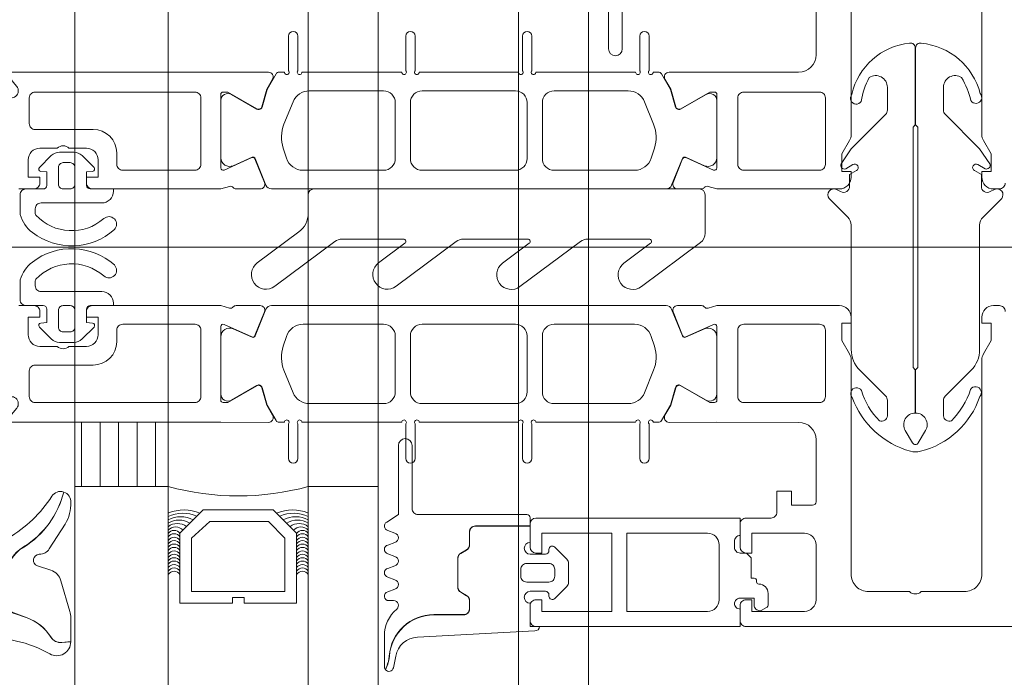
# Model space of a CAD drawing. Header units: millimetres. Extents: x 144573 to 336993, y 74252 to 247042.
# Tile 929 of 1056: x 198244 to 198328, y 231210 to 231267. Entities that reach past the tile are written whole.
import ezdxf

# ---------------------------------------------------------------- set-up
doc = ezdxf.new("R2010")
doc.units = ezdxf.units.MM
doc.layers.add('FASÁDA DETAILNÍ', color=255, linetype='Continuous', lineweight=0)
pattern_1 = [(270, (265636.7262, 220912.2566), (1.5875, -8e-16), [])]

# ---------------------------------------------------------------- blocks, each defined once
blk = doc.blocks.new('244748_a')
blk.add_lwpolyline([(8.317, -1.695, 0.082248), (6.343, -0.896, -1.09695), (6.943, -0.101, -0.315353), (11.26, -5.152, -0.480529), (10.87, -5.64), (4.269, -5.64), (4.079, -5.45), (-16.527, -5.45), (-16.717, -5.64), (-20.426, -5.64, 0.574019), (-21.926, -4.784), (-22.99, -5.403, 0.524827), (-22.99, -5.897), (-21.926, -6.516, 0.574021), (-20.426, -5.66), (-16.717, -5.66), (-16.527, -5.85), (4.079, -5.85), (4.269, -5.66), (10.87, -5.66, -0.480529), (11.26, -6.148, -0.326229), (6.881, -11.091, -1.09695), (6.281, -10.297, 0.081457), (8.317, -9.605, 0.599203), (7.485, -8.05), (5.524, -8.05, 0.198965), (5.171, -8.197), (2.217, -11.15), (0.929, -12.01, -0.738038), (0.509, -11.62), (0.866, -11, 1), (0.346, -10.7), (0, -11.3), (-0.979, -11.3, 0.619205), (-1.45, -12.061), (-1.275, -12.426, -0.808139), (-2.038, -13.038), (-3.632, -11.444, 0.198906), (-4.339, -11.151), (-14.987, -11.15, -0.198936), (-16.755, -10.418), (-18.976, -8.197, 0.198942), (-19.33, -8.05), (-20.666, -8.05, 0.500217), (-21.094, -8.731, 0.122037), (-18.497, -10.274, -1.093735), (-19.1, -11.066, -0.240768), (-23.705, -6.07, -0.106226), (-23.705, -5.23, -0.256232), (-19.005, -0.132, -1.093735), (-18.402, -0.924, 0.116856), (-21.094, -2.569, 0.500217), (-20.666, -3.25), (-19.33, -3.25, 0.198942), (-18.976, -3.104), (-16.755, -0.882, -0.198936), (-14.987, -0.149), (-4.339, -0.149, 0.198907), (-3.632, 0.144), (-2.038, 1.738, -0.808139), (-1.275, 1.126), (-1.45, 0.761, 0.619205), (-0.979, 0), (0, 0), (0.346, -0.6, 1), (0.866, -0.3), (0.509, 0.32, -0.738038), (0.929, 0.71), (2.217, -0.15), (5.171, -3.104, 0.198965), (5.524, -3.25), (7.485, -3.25, 0.599203)], format="xyb", close=True)
blk = doc.blocks.new('284336')
for points in [[(-0.7, -9.6), (-10, -9.6, 0.414511), (-10.51, -10.11), (-10.51, -15.51, -1), (-11.69, -15.51), (-11.69, -9.605), (-12.695, -8.948, -0.668884), (-12.6, -8.233), (-11.993, -8.006, 0.766384), (-11.993, -7.214), (-12.6, -6.987, -0.76831), (-12.6, -6.233), (-11.993, -6.006, 0.766384), (-11.993, -5.214), (-12.6, -4.987, -0.76831), (-12.6, -4.233), (-11.993, -4.006, 0.766384), (-11.993, -3.214), (-12.6, -2.987, -0.877523), (-12.5, -2.22), (-12.1, -2.22, 0.698129), (-11.835, -1.497, -0.220231), (-12.89, 0.782), (-12.89, 3.454, -0.157143), (-12.817, 3.682), (-12.688, 3.424, -0.067482), (-12.476, 2.53, 0.393136), (-8.659, -1.02), (-6.1, -1.02, -0.414214), (-5.61, -1.51), (-5.61, -2.221, -0.267949), (-5.855, -2.646), (-6.355, -2.934, 0.267949), (-6.61, -3.376), (-6.61, -5.844, 0.267949), (-6.355, -6.286), (-5.855, -6.574, -0.267949), (-5.61, -6.999), (-5.61, -8.11, 0.414215), (-5.1, -8.62), (-0.41, -8.62), (-0.41, -9.31, -0.414212), (-0.7, -9.6)], [(-0.41, 0), (-0.41, -2, 0.990243), (-0.4, -3.02), (0.9, -3.02, 0.414214), (1.21, -2.71), (1.21, -2.61, -0.668123), (1.705, -2.405), (2.746, -3.445, -0.199004), (2.89, -3.792), (2.89, -5.428, -0.199038), (2.746, -5.775), (1.705, -6.815, -0.668191), (1.21, -6.61), (1.21, -6.51, 0.414214), (0.9, -6.2), (-0.4, -6.2, 0.990269), (-0.41, -7.22), (-0.41, -8.6), (-5.1, -8.6, -0.414215), (-5.59, -8.11), (-5.59, -6.999, 0.267949), (-5.845, -6.557), (-6.345, -6.268, -0.267949), (-6.59, -5.844), (-6.59, -3.376, -0.267949), (-6.345, -2.952), (-5.845, -2.663, 0.267949), (-5.59, -2.221), (-5.59, -1.51, 0.414214), (-6.1, -1), (-8.659, -1, -0.393156), (-12.456, 2.532, 0.067572), (-12.669, 3.432), (-12.803, 3.7, -0.637545), (-12.117, 3.529), (-11.923, 2.531, 0.344315), (-10.055, 0.907), (0, 0.38, -0.406913), (0.39, 0), (-0.41, 0)], [(1.7, -4.31, 0.414235), (1.2, -3.81), (-0.7, -3.81, 0.414214), (-1.2, -4.31), (-1.2, -4.91, 0.414214), (-0.7, -5.41), (1.2, -5.41, 0.414235), (1.7, -4.91), (1.7, -4.31)]]:
    blk.add_lwpolyline(points, format="xyb", close=True)
blk = doc.blocks.new('nesystémový nástavec 18')
for p, q in [((-17.5, 9.3), (-15.357, 9.3)), ((-15.356, 9.3), (0, 9.3)), ((0, 9.3), (0, 7.8)), ((-18, 6.8), (-18, 8.8)), ((-11, 8), (-17, 8)), ((-17, 8), (-17, 6.3)), ((-11, 1.3), (-11, 8)), ((-2.8, 8), (-9.7, 8)), ((-9.7, 1.3), (-9.7, 8)), ((-1.8, 2.3), (-1.8, 7)), ((-0.5, 7.3), (-0.5, 6.8)), ((-17, 6.3), (-17.5, 6.3)), ((0, 6.3), (0.547, 6.3)), ((0.547, 6.3), (0.947, 5.9)), ((0.947, 5.9), (0.947, 4.8)), ((0.947, 4.8), (0.947, 4.137)), ((0.947, 4.137), (1.197, 4.137)), ((1.397, 3.937), (1.397, 3.837)), ((1.597, 3.637), (1.596, 3.637)), ((2.396, 2.837), (2.396, 1.887)), ((-18, 0.5), (-18, 1.8)), ((-17.5, 2.3), (-17, 2.3)), ((-17, 2.3), (-17, 1.3)), ((-0.405, 2.231), (-0.5, 2.043)), ((-0.5, 2.043), (-0.5, 2)), ((1.196, 2.437), (0, 2.437)), ((1.196, 1.853), (1.196, 2.437)), ((-17, 1.3), (-11, 1.3)), ((-9.7, 1.3), (-2.8, 1.3)), ((0, 1.5), (0, 0)), ((1.798, 1.369), (1.696, 1.353)), ((2.246, 1.627), (1.798, 1.369)), ((-1.8, 0), (-17.5, 0)), ((0, 0), (-1.8, 0))]:
    blk.add_line(p, q)
for centre, radius, start, end in [((-17.5, 8.8), 0.5, 90, 180), ((-15.357, 9.8), 0.5, 270, 270.08399), ((-2.8, 7), 1, 0, 90), ((0, 7.3), 0.5, 89.99553, 180.00709), ((-17.5, 6.8), 0.5, 180.0012, 269.9988), ((0, 6.8), 0.5, 179.9949, 270.00597), ((0.747, 4.8), 0.2, 359.96561, 0.03439), ((1.197, 3.937), 0.2, 359.97072, 90.02491), ((1.597, 3.837), 0.2, 179.97371, 270.03503), ((1.596, 2.837), 0.8, 0.00648, 89.99188), ((-17.5, 1.8), 0.5, 89.99896, 180.00017), ((-2.8, 2.3), 1, 270, 0), ((0, 2), 0.5, 179.97164, 270.03273), ((0, 1.937), 0.5, 89.99745, 144.0007), ((1.696, 1.853), 0.5, 179.99915, 269.99998), ((2.096, 1.887), 0.3, 299.98153, 0.0183), ((-17.5, 0.5), 0.5, 180, 270.00001)]:
    blk.add_arc(centre, radius, start, end)
blk = doc.blocks.new('284325')
for points in [[(0.836, -5.231, -0.560316), (0.937, -4.729), (1.943, -4.363, 0.3153), (2.14, -4.081), (2.14, -1.886, 0.451558), (1.802, -1.588), (0.905, -1.702, -0.399586), (0.568, -1.462), (0.297, -0.069, -0.415977), (0.528, 0.288, 0.024107), (6.149, 1.242, 0.076636), (8.992, 2.341, -0.577615), (10.79, 1.299), (10.015, 1.369, 0.283171), (9.078, 0.899, -0.168429), (7.068, -0.736), (5.898, -1.161, 0.315302), (5.24, -2.101), (5.24, -4.21, 0.269719), (6.757, -6.818, -0.194797), (10.185, -11.528, -0.342663), (9.166, -11.166, 0.119207), (5.433, -7.586, 0.578571), (3.63, -8.623), (3.629, -11.77, 0.176415), (6.159, -18.716, -1), (5.24, -19.487, -0.176415), (2.43, -11.771), (2.43, -8.891, 0.208286), (0.836, -5.231)], [(8.954, -6.65), (10.325, -8.78, -0.134555), (10.789, -10.631, -0.339795), (10.194, -11.525, 0.194788), (6.762, -6.809, -0.269736), (5.25, -4.21), (5.25, -2.101, -0.315302), (5.901, -1.171), (7.071, -0.745, 0.168429), (9.086, 0.894, -0.283167), (10.014, 1.359), (10.79, 1.289), (10.791, -0.743, -0.070852), (10.712, -1.302), (9.95, -3.927, -0.241839), (9.08, -4.826), (7.933, -5.215, 0.836024), (8.08, -6.191), (8.112, -6.191, -0.255349), (8.954, -6.65)]]:
    blk.add_lwpolyline(points, format="xyb", close=True)
blk = doc.blocks.new('288126')
for points in [[(-16.5, 0), (16.5, 0)], [(-17, -2.085), (-17, -0.5)], [(17, -0.5), (17, -3.798)], [(-21.362, -6.34), (-17.805, -3.688)], [(-14.709, -4.498), (-19.868, -8.344)], [(-8.828, -4.3), (-14.111, -4.3)], [(-10.962, -6.34), (-8.709, -4.66)], [(-4.309, -4.498), (-9.468, -8.344)], [(1.814, -4.3), (-3.711, -4.3)], [(-0.35, -6.363), (1.934, -4.66)], [(6.334, -4.498), (1.144, -8.368)], [(12.214, -4.3), (6.932, -4.3)], [(10.05, -6.363), (12.334, -4.66)], [(16.598, -4.6), (11.544, -8.368)]]:
    blk.add_lwpolyline(points)
for centre, radius, start, end in [((16.5, -0.5), 0.5, 0, 90), ((-16.5, -0.5), 0.5, 90, 180), ((16, -3.798), 1, 306.70591, 0), ((-20.615, -7.342), 1.25, 126.70591, 306.70591), ((-10.215, -7.342), 1.25, 126.70591, 306.70591), ((0.397, -7.366), 1.25, 126.70591, 306.70591), ((10.797, -7.366), 1.25, 126.70591, 306.70591)]:
    blk.add_arc(centre, radius, start, end)
at = {"extrusion": (0, 0, -1)}
for centre, radius, start, end in [((19, -2.085), 2, 180, 233.29409), ((14.111, -5.3), 1, 53.29409, 90), ((8.828, -4.5), 0.2, 90, 233.29409), ((3.711, -5.3), 1, 53.29409, 90), ((-1.814, -4.5), 0.2, 90, 233.29409), ((-6.932, -5.3), 1, 53.29409, 90), ((-12.214, -4.5), 0.2, 90, 233.29409)]:
    blk.add_arc(centre, radius, start, end, dxfattribs=at)
blk = doc.blocks.new('246426')
for points in [[(-1.84, 0.643), (-2.861, -0.378, 0.198926), (-3.154, -1.085), (-3.154, -2.312, 0.198926), (-2.861, -3.019), (-1.84, -4.04, 0.637051), (-1.5, -3.916), (-1.454, -3.398), (-0.301, -3.398, -0.41484), (-0.001, -3.699), (-0.004, -5.19, 0.414232), (0.496, -5.69), (2.145, -5.69, 0.071862), (2.201, -5.682, 0.157876), (3.727, -4.638, 0.360336), (3.48, 2.389, 0.964062), (2.537, 1.485, -0.403385), (2.251, -4.337, -0.190964), (2.114, -4.391), (1.696, -4.391, -0.414214), (1.196, -3.891), (1.196, 1.31, 0.414201), (0.196, 2.31), (-0.004, 2.31), (-0.004, 0.302, -0.414214), (-0.304, 0.002), (-1.454, 0.002), (-1.5, 0.519, 0.637051), (-1.84, 0.643)], [(-2.254, -1.398, -0.414214), (-1.854, -0.998), (-0.404, -0.998, -0.414214), (-0.004, -1.398), (-0.004, -1.998, -0.414214), (-0.404, -2.398), (-1.854, -2.398, -0.414214), (-2.254, -1.998), (-2.254, -1.398)]]:
    blk.add_lwpolyline(points, format="xyb", close=True)

msp = doc.modelspace()

# ---------------------------------------------------------------- hatches: boundary and pattern name
at = {"layer": 'FASÁDA DETAILNÍ'}
h = msp.add_hatch(dxfattribs=at)
h.set_pattern_fill('ANSI31', color=256, scale=0.5, angle=585)
h.set_pattern_definition(pattern_1)
h.paths.add_polyline_path([(198256.369, 231226.678), (198256.369, 231232.178), (198248.369, 231232.178), (198248.369, 231226.678)])
h = msp.add_hatch(dxfattribs=at)
h.set_pattern_fill('ANSI31', color=256, scale=0.5, angle=585)
h.set_pattern_definition(pattern_1)
h.paths.add_polyline_path([(198256.369, 231226.678), (198256.369, 231232.178), (198248.369, 231232.178), (198248.369, 231226.678)])

# ---------------------------------------------------------------- linework, layer by layer
for p, q in [((198248.369, 223842.678), (198248.369, 242857.178)), ((198248.369, 228642.678), (198248.369, 242857.178)), ((198248.369, 219182.178), (198248.369, 242857.178)), ((198256.369, 242857.178), (198256.369, 223842.678)), ((198256.369, 242857.178), (198256.369, 228642.678)), ((198256.369, 242857.178), (198256.369, 227409.055)), ((198256.369, 242857.178), (198256.369, 222609.055)), ((198268.369, 223842.678), (198268.369, 242857.178)), ((198268.369, 228642.678), (198268.369, 242857.178)), ((198268.369, 222609.055), (198268.369, 242857.178)), ((198268.369, 227409.055), (198268.369, 242857.178)), ((198274.369, 242857.178), (198274.369, 223842.678)), ((198274.369, 242857.178), (198274.369, 228642.678)), ((198274.369, 242857.178), (198274.369, 227409.055)), ((198274.369, 242857.178), (198274.369, 222609.055)), ((198286.369, 223842.678), (198286.369, 242857.178)), ((198286.369, 228642.678), (198286.369, 242857.178)), ((198286.369, 222609.055), (198286.369, 242857.178)), ((198286.369, 227409.055), (198286.369, 242857.178)), ((198292.369, 242857.178), (198292.369, 223842.678)), ((198292.369, 242857.178), (198292.369, 228642.678)), ((198201.423, 231247.178), (198569.661, 231247.178)), ((198201.423, 231247.178), (198569.661, 231247.178)), ((198248.369, 230817.678), (198248.369, 231226.678)), ((198248.369, 231226.678), (198256.369, 231226.678)), ((198248.369, 230817.678), (198248.369, 231226.678)), ((198248.369, 231226.678), (198256.369, 231226.678)), ((198256.369, 231226.678), (198256.369, 230817.678)), ((198256.369, 231226.678), (198256.369, 230817.678)), ((198268.369, 230817.678), (198268.369, 231226.678)), ((198274.369, 231226.678), (198268.369, 231226.678)), ((198268.369, 230817.678), (198268.369, 231226.678)), ((198274.369, 231226.678), (198268.369, 231226.678)), ((198274.369, 231226.678), (198274.369, 230817.678)), ((198274.369, 231226.678), (198274.369, 230817.678))]:
    msp.add_line(p, q, dxfattribs=at)
for points in [[(198311.869, 231268.978), (198311.869, 231263.679, -0.414167), (198310.37, 231262.179), (198303.372, 231262.178), (198299.271, 231262.178, 0.57735), (198298.925, 231261.578), (198299.423, 231260.715), (198299.851, 231259.223, 0.488701), (198300.291, 231259.046), (198302.756, 231260.478), (198303.177, 231260.478, -0.432566), (198303.372, 231260.278), (198303.372, 231253.973, -0.548397), (198303.09, 231253.788), (198300.706, 231254.856, 0.425336), (198300.439, 231254.748), (198299.623, 231252.725, 0.531563), (198299.993, 231252.175), (198302.058, 231252.175, 0.231306), (198302.294, 231252.291, -0.306185), (198302.614, 231252.395), (198303.372, 231252.178), (198313.875, 231252.178, 0.414214), (198314.875, 231253.178), (198314.875, 231253.678), (198314.075, 231253.678), (198314.075, 231255.178), (198314.735, 231256.322, 0.13165), (198314.869, 231256.822), (198314.869, 231275.186, -0.414214)], [(198311.869, 231268.978), (198311.869, 231263.679, -0.414167), (198310.37, 231262.179), (198303.372, 231262.178), (198299.271, 231262.178, 0.57735), (198298.925, 231261.578), (198299.423, 231260.715), (198299.851, 231259.223, 0.488701), (198300.291, 231259.046), (198302.756, 231260.478), (198303.177, 231260.478, -0.432566), (198303.372, 231260.278), (198303.372, 231253.973, -0.548397), (198303.09, 231253.788), (198300.706, 231254.856, 0.425336), (198300.439, 231254.748), (198299.623, 231252.725, 0.531563), (198299.993, 231252.175), (198302.058, 231252.175, 0.231306), (198302.294, 231252.291, -0.306185), (198302.614, 231252.395), (198303.372, 231252.178), (198313.875, 231252.178, 0.414214), (198314.875, 231253.178), (198314.875, 231253.678), (198314.075, 231253.678), (198314.075, 231255.178), (198314.735, 231256.322, 0.13165), (198314.869, 231256.822), (198314.869, 231275.186, -0.414214)], [(198326.069, 231275.186), (198326.069, 231256.822, 0.13165), (198326.203, 231256.322), (198326.864, 231255.178), (198326.864, 231253.678), (198326.064, 231253.678), (198326.064, 231253.178, 0.414214), (198327.064, 231252.178), (198327.569, 231252.178, 0.414214), (198328.069, 231252.678)], [(198326.069, 231275.186), (198326.069, 231256.822, 0.13165), (198326.203, 231256.322), (198326.864, 231255.178), (198326.864, 231253.678), (198326.064, 231253.678), (198326.064, 231253.178, 0.414214), (198327.064, 231252.178), (198327.569, 231252.178, 0.414214), (198328.069, 231252.678)], [(198232.569, 231262.178), (198260.869, 231262.178), (198264.969, 231262.178, -0.57735), (198265.316, 231261.578), (198264.817, 231260.715), (198264.39, 231259.223, -0.488701), (198263.95, 231259.046), (198261.485, 231260.478), (198261.064, 231260.478, 0.432566), (198260.869, 231260.278), (198260.869, 231253.973, 0.548397), (198261.151, 231253.788), (198263.535, 231254.856, -0.425336), (198263.802, 231254.748), (198264.618, 231252.725, -0.531563), (198264.247, 231252.175), (198262.183, 231252.175, -0.231306), (198261.947, 231252.291, 0.306185), (198261.627, 231252.395), (198260.869, 231252.178), (198260.869, 231252.178), (198249.87, 231252.178, -0.414426), (198249.369, 231252.678), (198249.369, 231253.171), (198250.369, 231253.171), (198250.369, 231254.671, 0.414214), (198249.369, 231255.671), (198247.869, 231255.671, 0.399985), (198246.869, 231255.671), (198245.369, 231255.671, 0.414214), (198244.369, 231254.671), (198244.369, 231253.178), (198245.369, 231253.178), (198245.369, 231252.678, -0.414456), (198244.869, 231252.178), (198243.569, 231252.179, -0.413971)], [(198232.569, 231262.178), (198260.869, 231262.178), (198264.969, 231262.178, -0.57735), (198265.316, 231261.578), (198264.817, 231260.715), (198264.39, 231259.223, -0.488701), (198263.95, 231259.046), (198261.485, 231260.478), (198261.064, 231260.478, 0.432566), (198260.869, 231260.278), (198260.869, 231253.973, 0.548397), (198261.151, 231253.788), (198263.535, 231254.856, -0.425336), (198263.802, 231254.748), (198264.618, 231252.725, -0.531563), (198264.247, 231252.175), (198262.183, 231252.175, -0.231306), (198261.947, 231252.291, 0.306185), (198261.627, 231252.395), (198260.869, 231252.178), (198260.869, 231252.178), (198249.87, 231252.178, -0.414426), (198249.369, 231252.678), (198249.369, 231253.171), (198250.369, 231253.171), (198250.369, 231254.671, 0.414214), (198249.369, 231255.671), (198247.869, 231255.671, 0.399985), (198246.869, 231255.671), (198245.369, 231255.671, 0.414214), (198244.369, 231254.671), (198244.369, 231253.178), (198245.369, 231253.178), (198245.369, 231252.678, -0.414456), (198244.869, 231252.178), (198243.569, 231252.179, -0.413971)], [(198232.569, 231232.178), (198260.869, 231232.178), (198264.969, 231232.177, 0.57735), (198265.316, 231232.777), (198264.817, 231233.641), (198264.39, 231235.133, 0.488701), (198263.95, 231235.31), (198261.485, 231233.878), (198261.064, 231233.878, -0.432566), (198260.869, 231234.078), (198260.869, 231240.383, -0.548397), (198261.151, 231240.568), (198263.535, 231239.5, 0.425336), (198263.802, 231239.607), (198264.618, 231241.631, 0.531563), (198264.247, 231242.18), (198262.183, 231242.18, 0.231306), (198261.947, 231242.065, -0.306185), (198261.627, 231241.96), (198260.869, 231242.178), (198260.869, 231242.178), (198249.87, 231242.178, 0.414426), (198249.369, 231241.678), (198249.369, 231241.185), (198250.369, 231241.185), (198250.369, 231239.685, -0.414214), (198249.369, 231238.685), (198247.869, 231238.685, -0.399985), (198246.869, 231238.685), (198245.369, 231238.685, -0.414214), (198244.369, 231239.685), (198244.369, 231241.178), (198245.369, 231241.178), (198245.369, 231241.678, 0.414456), (198244.869, 231242.178), (198243.569, 231242.177, 0.413971)], [(198232.569, 231232.178), (198260.869, 231232.178), (198264.969, 231232.177, 0.57735), (198265.316, 231232.777), (198264.817, 231233.641), (198264.39, 231235.133, 0.488701), (198263.95, 231235.31), (198261.485, 231233.878), (198261.064, 231233.878, -0.432566), (198260.869, 231234.078), (198260.869, 231240.383, -0.548397), (198261.151, 231240.568), (198263.535, 231239.5, 0.425336), (198263.802, 231239.607), (198264.618, 231241.631, 0.531563), (198264.247, 231242.18), (198262.183, 231242.18, 0.231306), (198261.947, 231242.065, -0.306185), (198261.627, 231241.96), (198260.869, 231242.178), (198260.869, 231242.178), (198249.87, 231242.178, 0.414426), (198249.369, 231241.678), (198249.369, 231241.185), (198250.369, 231241.185), (198250.369, 231239.685, -0.414214), (198249.369, 231238.685), (198247.869, 231238.685, -0.399985), (198246.869, 231238.685), (198245.369, 231238.685, -0.414214), (198244.369, 231239.685), (198244.369, 231241.178), (198245.369, 231241.178), (198245.369, 231241.678, 0.414456), (198244.869, 231242.178), (198243.569, 231242.177, 0.413971)], [(198454.369, 231214.678), (198305.869, 231214.678, -0.414214), (198305.369, 231215.178), (198305.369, 231216.478, -0.41422), (198305.869, 231216.978), (198306.369, 231216.978), (198306.369, 231215.978), (198310.869, 231215.978, 0.414214), (198311.869, 231216.978), (198311.869, 231221.678, 0.414214), (198310.869, 231222.678), (198306.369, 231222.678), (198306.369, 231220.978), (198305.869, 231220.978, -0.414201), (198305.369, 231221.478), (198305.369, 231223.478, -0.414214), (198305.869, 231223.978), (198308.013, 231223.978, 0.414214), (198308.513, 231224.478), (198308.513, 231226.278), (198309.764, 231226.278), (198309.764, 231225.078), (198311.569, 231225.078, 0.414214), (198311.869, 231225.378), (198311.869, 231230.677, 0.414167), (198310.37, 231232.177), (198303.372, 231232.178), (198299.271, 231232.177, -0.57735), (198298.925, 231232.777), (198299.423, 231233.641), (198299.851, 231235.133, -0.488701), (198300.291, 231235.31), (198302.756, 231233.878), (198303.177, 231233.878, 0.432566), (198303.372, 231234.078), (198303.372, 231240.383, 0.548397), (198303.09, 231240.568), (198300.706, 231239.5, -0.425336), (198300.439, 231239.607), (198299.623, 231241.631, -0.531563), (198299.993, 231242.18), (198302.058, 231242.18, -0.231306), (198302.294, 231242.065, 0.306185), (198302.614, 231241.96), (198303.372, 231242.178), (198313.875, 231242.178, -0.414214), (198314.875, 231241.178), (198314.875, 231240.678), (198314.075, 231240.678), (198314.075, 231239.178), (198314.735, 231238.034, -0.13165), (198314.869, 231237.534), (198314.869, 231219.169, 0.414214), (198316.369, 231217.669), (198319.87, 231217.669, 0.399985), (198320.87, 231217.669), (198324.569, 231217.669, 0.414214), (198326.069, 231219.169), (198326.069, 231237.534, -0.13165), (198326.203, 231238.034), (198326.864, 231239.178), (198326.864, 231240.678), (198326.064, 231240.678), (198326.064, 231241.178, -0.414214), (198327.064, 231242.178), (198327.569, 231242.178, -0.414214), (198328.069, 231241.678)], [(198454.369, 231214.678), (198305.869, 231214.678, -0.414214), (198305.369, 231215.178), (198305.369, 231216.478, -0.41422), (198305.869, 231216.978), (198306.369, 231216.978), (198306.369, 231215.978), (198310.869, 231215.978, 0.414214), (198311.869, 231216.978), (198311.869, 231221.678, 0.414214), (198310.869, 231222.678), (198306.369, 231222.678), (198306.369, 231220.978), (198305.869, 231220.978, -0.414201), (198305.369, 231221.478), (198305.369, 231223.478, -0.414214), (198305.869, 231223.978), (198308.013, 231223.978, 0.414214), (198308.513, 231224.478), (198308.513, 231226.278), (198309.764, 231226.278), (198309.764, 231225.078), (198311.569, 231225.078, 0.414214), (198311.869, 231225.378), (198311.869, 231230.677, 0.414167), (198310.37, 231232.177), (198303.372, 231232.178), (198299.271, 231232.177, -0.57735), (198298.925, 231232.777), (198299.423, 231233.641), (198299.851, 231235.133, -0.488701), (198300.291, 231235.31), (198302.756, 231233.878), (198303.177, 231233.878, 0.432566), (198303.372, 231234.078), (198303.372, 231240.383, 0.548397), (198303.09, 231240.568), (198300.706, 231239.5, -0.425336), (198300.439, 231239.607), (198299.623, 231241.631, -0.531563), (198299.993, 231242.18), (198302.058, 231242.18, -0.231306), (198302.294, 231242.065, 0.306185), (198302.614, 231241.96), (198303.372, 231242.178), (198313.875, 231242.178, -0.414214), (198314.875, 231241.178), (198314.875, 231240.678), (198314.075, 231240.678), (198314.075, 231239.178), (198314.735, 231238.034, -0.13165), (198314.869, 231237.534), (198314.869, 231219.169, 0.414214), (198316.369, 231217.669), (198319.87, 231217.669, 0.399985), (198320.87, 231217.669), (198324.569, 231217.669, 0.414214), (198326.069, 231219.169), (198326.069, 231237.534, -0.13165), (198326.203, 231238.034), (198326.864, 231239.178), (198326.864, 231240.678), (198326.064, 231240.678), (198326.064, 231241.178, -0.414214), (198327.064, 231242.178), (198327.569, 231242.178, -0.414214), (198328.069, 231241.678)]]:
    msp.add_lwpolyline(points, format="xyb", dxfattribs=at)
for points in [[(198299.03, 231252.178), (198287.119, 231252.177), (198265.208, 231252.178, -0.305837), (198264.745, 231252.491), (198263.822, 231254.778, 0.425336), (198263.555, 231254.886), (198261.936, 231254.169, -0.543753), (198260.879, 231254.853), (198260.879, 231259.758, -0.578182), (198261.781, 231260.277), (198263.972, 231259.015, 0.488505), (198264.411, 231259.192), (198264.846, 231260.707), (198265.608, 231262.027, -0.282478), (198265.884, 231262.177), (198266.329, 231262.177, 1.447009), (198266.679, 231262.309), (198266.679, 231265.277, -1), (198267.479, 231265.277), (198267.479, 231262.309, 1.447009), (198267.83, 231262.177), (198276.369, 231262.177, 1.447009), (198276.719, 231262.309), (198276.719, 231265.277, -1), (198277.519, 231265.277), (198277.519, 231262.309, 1.447009), (198277.87, 231262.177), (198286.369, 231262.177, 1.447009), (198286.719, 231262.309), (198286.719, 231265.277, -1), (198287.519, 231265.277), (198287.519, 231262.309, 1.447009), (198287.87, 231262.177), (198296.409, 231262.177, 1.447009), (198296.759, 231262.309), (198296.759, 231265.277, -1), (198297.559, 231265.277), (198297.559, 231262.309, 1.447009), (198297.91, 231262.177), (198298.355, 231262.177, -0.282478), (198298.631, 231262.027), (198299.393, 231260.707), (198299.827, 231259.192, 0.488505), (198300.266, 231259.015), (198302.458, 231260.277, -0.578182), (198303.359, 231259.758), (198303.359, 231254.853, -0.543753), (198302.303, 231254.169), (198300.684, 231254.886, 0.425336), (198300.417, 231254.778), (198299.494, 231252.491, -0.305837), (198299.03, 231252.178)], [(198299.03, 231252.178), (198287.119, 231252.177), (198265.208, 231252.178, -0.305837), (198264.745, 231252.491), (198263.822, 231254.778, 0.425336), (198263.555, 231254.886), (198261.936, 231254.169, -0.543753), (198260.879, 231254.853), (198260.879, 231259.758, -0.578182), (198261.781, 231260.277), (198263.972, 231259.015, 0.488505), (198264.411, 231259.192), (198264.846, 231260.707), (198265.608, 231262.027, -0.282478), (198265.884, 231262.177), (198266.329, 231262.177, 1.447009), (198266.679, 231262.309), (198266.679, 231265.277, -1), (198267.479, 231265.277), (198267.479, 231262.309, 1.447009), (198267.83, 231262.177), (198276.369, 231262.177, 1.447009), (198276.719, 231262.309), (198276.719, 231265.277, -1), (198277.519, 231265.277), (198277.519, 231262.309, 1.447009), (198277.87, 231262.177), (198286.369, 231262.177, 1.447009), (198286.719, 231262.309), (198286.719, 231265.277, -1), (198287.519, 231265.277), (198287.519, 231262.309, 1.447009), (198287.87, 231262.177), (198296.409, 231262.177, 1.447009), (198296.759, 231262.309), (198296.759, 231265.277, -1), (198297.559, 231265.277), (198297.559, 231262.309, 1.447009), (198297.91, 231262.177), (198298.355, 231262.177, -0.282478), (198298.631, 231262.027), (198299.393, 231260.707), (198299.827, 231259.192, 0.488505), (198300.266, 231259.015), (198302.458, 231260.277, -0.578182), (198303.359, 231259.758), (198303.359, 231254.853, -0.543753), (198302.303, 231254.169), (198300.684, 231254.886, 0.425336), (198300.417, 231254.778), (198299.494, 231252.491, -0.305837), (198299.03, 231252.178)], [(198258.669, 231260.478), (198244.969, 231260.478, 0.414214), (198244.469, 231259.978), (198244.469, 231257.771, 0.414214), (198244.969, 231257.271), (198249.939, 231257.271, -0.411139), (198251.969, 231255.271), (198251.969, 231254.278, 0.414214), (198252.469, 231253.778), (198258.669, 231253.778, 0.414214), (198259.169, 231254.278), (198259.169, 231259.978, 0.414214), (198258.669, 231260.478)], [(198258.669, 231260.478), (198244.969, 231260.478, 0.414214), (198244.469, 231259.978), (198244.469, 231257.771, 0.414214), (198244.969, 231257.271), (198249.939, 231257.271, -0.411139), (198251.969, 231255.271), (198251.969, 231254.278, 0.414214), (198252.469, 231253.778), (198258.669, 231253.778, 0.414214), (198259.169, 231254.278), (198259.169, 231259.978, 0.414214), (198258.669, 231260.478)], [(198267.919, 231253.777), (198274.819, 231253.777, 0.414218), (198275.819, 231254.777), (198275.819, 231259.577, 0.414218), (198274.819, 231260.577), (198268.457, 231260.577, 0.305619), (198267.067, 231259.64), (198266.288, 231257.715, 0.176429), (198266.216, 231255.663), (198266.492, 231254.813, 0.324916), (198267.919, 231253.777)], [(198267.919, 231253.777), (198274.819, 231253.777, 0.414218), (198275.819, 231254.777), (198275.819, 231259.577, 0.414218), (198274.819, 231260.577), (198268.457, 231260.577, 0.305619), (198267.067, 231259.64), (198266.288, 231257.715, 0.176429), (198266.216, 231255.663), (198266.492, 231254.813, 0.324916), (198267.919, 231253.777)], [(198278.119, 231253.777), (198286.119, 231253.777, 0.414214), (198287.119, 231254.777), (198287.119, 231259.577, 0.414214), (198286.119, 231260.577), (198278.119, 231260.577, 0.414214), (198277.119, 231259.577), (198277.119, 231254.777, 0.414214), (198278.119, 231253.777)], [(198278.119, 231253.777), (198286.119, 231253.777, 0.414214), (198287.119, 231254.777), (198287.119, 231259.577, 0.414214), (198286.119, 231260.577), (198278.119, 231260.577, 0.414214), (198277.119, 231259.577), (198277.119, 231254.777, 0.414214), (198278.119, 231253.777)], [(198289.419, 231253.777), (198296.32, 231253.777, 0.324916), (198297.746, 231254.813), (198298.022, 231255.663, 0.176429), (198297.95, 231257.715), (198297.172, 231259.64, 0.305619), (198295.781, 231260.577), (198289.419, 231260.577, 0.414218), (198288.419, 231259.577), (198288.419, 231254.777, 0.414218), (198289.419, 231253.777)], [(198289.419, 231253.777), (198296.32, 231253.777, 0.324916), (198297.746, 231254.813), (198298.022, 231255.663, 0.176429), (198297.95, 231257.715), (198297.172, 231259.64, 0.305619), (198295.781, 231260.577), (198289.419, 231260.577, 0.414218), (198288.419, 231259.577), (198288.419, 231254.777, 0.414218), (198289.419, 231253.777)], [(198312.669, 231254.278, -0.414214), (198312.169, 231253.778), (198305.669, 231253.778, -0.414214), (198305.169, 231254.278), (198305.169, 231259.978, -0.414214), (198305.669, 231260.478), (198312.169, 231260.478, -0.414214), (198312.669, 231259.978), (198312.669, 231254.278)], [(198312.669, 231254.278, -0.414214), (198312.169, 231253.778), (198305.669, 231253.778, -0.414214), (198305.169, 231254.278), (198305.169, 231259.978, -0.414214), (198305.669, 231260.478), (198312.169, 231260.478, -0.414214), (198312.669, 231259.978), (198312.669, 231254.278)], [(198299.03, 231242.178), (198287.119, 231242.179), (198265.208, 231242.178, 0.305837), (198264.745, 231241.865), (198263.822, 231239.578, -0.425336), (198263.555, 231239.47), (198261.936, 231240.187, 0.543753), (198260.879, 231239.502), (198260.879, 231234.598, 0.578182), (198261.781, 231234.079), (198263.972, 231235.34, -0.488505), (198264.411, 231235.163), (198264.846, 231233.649), (198265.608, 231232.328, 0.282478), (198265.884, 231232.179), (198266.329, 231232.179, -1.447009), (198266.679, 231232.046), (198266.679, 231229.079, 1), (198267.479, 231229.079), (198267.479, 231232.046, -1.447009), (198267.83, 231232.179), (198276.369, 231232.179, -1.447009), (198276.719, 231232.046), (198276.719, 231229.079, 1), (198277.519, 231229.079), (198277.519, 231232.046, -1.447009), (198277.87, 231232.179), (198286.369, 231232.179, -1.447009), (198286.719, 231232.046), (198286.719, 231229.079, 1), (198287.519, 231229.079), (198287.519, 231232.046, -1.447009), (198287.87, 231232.179), (198296.409, 231232.179, -1.447009), (198296.759, 231232.046), (198296.759, 231229.079, 1), (198297.559, 231229.079), (198297.559, 231232.046, -1.447009), (198297.91, 231232.179), (198298.355, 231232.179, 0.282478), (198298.631, 231232.328), (198299.393, 231233.649), (198299.827, 231235.163, -0.488505), (198300.266, 231235.34), (198302.458, 231234.079, 0.578182), (198303.359, 231234.598), (198303.359, 231239.502, 0.543753), (198302.303, 231240.187), (198300.684, 231239.47, -0.425336), (198300.417, 231239.578), (198299.494, 231241.865, 0.305837), (198299.03, 231242.178)], [(198299.03, 231242.178), (198287.119, 231242.179), (198265.208, 231242.178, 0.305837), (198264.745, 231241.865), (198263.822, 231239.578, -0.425336), (198263.555, 231239.47), (198261.936, 231240.187, 0.543753), (198260.879, 231239.502), (198260.879, 231234.598, 0.578182), (198261.781, 231234.079), (198263.972, 231235.34, -0.488505), (198264.411, 231235.163), (198264.846, 231233.649), (198265.608, 231232.328, 0.282478), (198265.884, 231232.179), (198266.329, 231232.179, -1.447009), (198266.679, 231232.046), (198266.679, 231229.079, 1), (198267.479, 231229.079), (198267.479, 231232.046, -1.447009), (198267.83, 231232.179), (198276.369, 231232.179, -1.447009), (198276.719, 231232.046), (198276.719, 231229.079, 1), (198277.519, 231229.079), (198277.519, 231232.046, -1.447009), (198277.87, 231232.179), (198286.369, 231232.179, -1.447009), (198286.719, 231232.046), (198286.719, 231229.079, 1), (198287.519, 231229.079), (198287.519, 231232.046, -1.447009), (198287.87, 231232.179), (198296.409, 231232.179, -1.447009), (198296.759, 231232.046), (198296.759, 231229.079, 1), (198297.559, 231229.079), (198297.559, 231232.046, -1.447009), (198297.91, 231232.179), (198298.355, 231232.179, 0.282478), (198298.631, 231232.328), (198299.393, 231233.649), (198299.827, 231235.163, -0.488505), (198300.266, 231235.34), (198302.458, 231234.079, 0.578182), (198303.359, 231234.598), (198303.359, 231239.502, 0.543753), (198302.303, 231240.187), (198300.684, 231239.47, -0.425336), (198300.417, 231239.578), (198299.494, 231241.865, 0.305837), (198299.03, 231242.178)], [(198258.669, 231233.878), (198244.969, 231233.878, -0.414214), (198244.469, 231234.378), (198244.469, 231236.585, -0.414214), (198244.969, 231237.085), (198249.939, 231237.085, 0.411139), (198251.969, 231239.085), (198251.969, 231240.078, -0.414214), (198252.469, 231240.578), (198258.669, 231240.578, -0.414214), (198259.169, 231240.078), (198259.169, 231234.378, -0.414214), (198258.669, 231233.878)], [(198258.669, 231233.878), (198244.969, 231233.878, -0.414214), (198244.469, 231234.378), (198244.469, 231236.585, -0.414214), (198244.969, 231237.085), (198249.939, 231237.085, 0.411139), (198251.969, 231239.085), (198251.969, 231240.078, -0.414214), (198252.469, 231240.578), (198258.669, 231240.578, -0.414214), (198259.169, 231240.078), (198259.169, 231234.378, -0.414214), (198258.669, 231233.878)], [(198267.919, 231240.579), (198274.819, 231240.579, -0.414218), (198275.819, 231239.579), (198275.819, 231234.778, -0.414218), (198274.819, 231233.778), (198268.457, 231233.778, -0.305619), (198267.067, 231234.716), (198266.288, 231236.64, -0.176429), (198266.216, 231238.692), (198266.492, 231239.542, -0.324916), (198267.919, 231240.579)], [(198267.919, 231240.579), (198274.819, 231240.579, -0.414218), (198275.819, 231239.579), (198275.819, 231234.778, -0.414218), (198274.819, 231233.778), (198268.457, 231233.778, -0.305619), (198267.067, 231234.716), (198266.288, 231236.64, -0.176429), (198266.216, 231238.692), (198266.492, 231239.542, -0.324916), (198267.919, 231240.579)], [(198278.119, 231240.579), (198286.119, 231240.579, -0.414214), (198287.119, 231239.579), (198287.119, 231234.779, -0.414214), (198286.119, 231233.779), (198278.119, 231233.779, -0.414214), (198277.119, 231234.779), (198277.119, 231239.579, -0.414214), (198278.119, 231240.579)], [(198278.119, 231240.579), (198286.119, 231240.579, -0.414214), (198287.119, 231239.579), (198287.119, 231234.779, -0.414214), (198286.119, 231233.779), (198278.119, 231233.779, -0.414214), (198277.119, 231234.779), (198277.119, 231239.579, -0.414214), (198278.119, 231240.579)], [(198289.419, 231240.579), (198296.32, 231240.579, -0.324916), (198297.746, 231239.542), (198298.022, 231238.692, -0.176429), (198297.95, 231236.64), (198297.172, 231234.716, -0.305619), (198295.781, 231233.778), (198289.419, 231233.778, -0.414218), (198288.419, 231234.778), (198288.419, 231239.579, -0.414218), (198289.419, 231240.579)], [(198289.419, 231240.579), (198296.32, 231240.579, -0.324916), (198297.746, 231239.542), (198298.022, 231238.692, -0.176429), (198297.95, 231236.64), (198297.172, 231234.716, -0.305619), (198295.781, 231233.778), (198289.419, 231233.778, -0.414218), (198288.419, 231234.778), (198288.419, 231239.579, -0.414218), (198289.419, 231240.579)], [(198312.669, 231240.078, 0.414214), (198312.169, 231240.578), (198305.669, 231240.578, 0.414214), (198305.169, 231240.078), (198305.169, 231234.378, 0.414214), (198305.669, 231233.878), (198312.169, 231233.878, 0.414214), (198312.669, 231234.378), (198312.669, 231240.078)], [(198312.669, 231240.078, 0.414214), (198312.169, 231240.578), (198305.669, 231240.578, 0.414214), (198305.169, 231240.078), (198305.169, 231234.378, 0.414214), (198305.669, 231233.878), (198312.169, 231233.878, 0.414214), (198312.669, 231234.378), (198312.669, 231240.078)]]:
    msp.add_lwpolyline(points, format="xyb", close=True, dxfattribs=at)
for points in [[(198248.369, 231226.678), (198248.369, 231232.178), (198256.369, 231232.178), (198256.369, 231226.678)], [(198248.369, 231226.678), (198248.369, 231232.178), (198256.369, 231232.178), (198256.369, 231226.678)], [(198267.369, 231216.678), (198267.369, 231222.678), (198265.369, 231224.678), (198259.369, 231224.678), (198257.369, 231222.678), (198257.369, 231216.678), (198261.869, 231216.678), (198261.869, 231217.178), (198262.869, 231217.178), (198262.869, 231216.678)], [(198267.369, 231216.678), (198267.369, 231222.678), (198265.369, 231224.678), (198259.369, 231224.678), (198257.369, 231222.678), (198257.369, 231216.678), (198261.869, 231216.678), (198261.869, 231217.178), (198262.869, 231217.178), (198262.869, 231216.678)], [(198258.369, 231217.678), (198266.369, 231217.678), (198266.369, 231222.264), (198264.955, 231223.678), (198259.922, 231223.678), (198258.369, 231222.264)], [(198258.369, 231217.678), (198266.369, 231217.678), (198266.369, 231222.264), (198264.955, 231223.678), (198259.922, 231223.678), (198258.369, 231222.264)]]:
    msp.add_lwpolyline(points, close=True, dxfattribs=at)
for centre, radius, start, end in [((198262.369, 231248.569), 22.699, 254.67278, 285.32722), ((198262.369, 231248.569), 22.699, 254.67278, 285.32722), ((198257.721, 231221.127), 3.546, 67.29382, 112.40905), ((198257.721, 231221.127), 3.546, 67.29382, 112.40905), ((198267.018, 231221.127), 3.546, 67.59095, 112.70618), ((198267.018, 231221.127), 3.546, 67.59095, 112.70618), ((198257.607, 231221.494), 2.897, 65.30667, 115.29515), ((198257.607, 231221.494), 2.897, 65.30667, 115.29515), ((198257.439, 231221.843), 2.248, 61.52734, 118.40281), ((198257.439, 231221.843), 2.248, 61.52734, 118.40281), ((198257.294, 231222.087), 1.712, 57.29495, 122.68565), ((198257.294, 231222.087), 1.712, 57.29495, 122.68565), ((198267.132, 231221.494), 2.897, 64.70485, 114.69333), ((198267.132, 231221.494), 2.897, 64.70485, 114.69333), ((198267.3, 231221.843), 2.248, 61.59719, 118.47266), ((198267.3, 231221.843), 2.248, 61.59719, 118.47266), ((198267.445, 231222.087), 1.712, 57.31435, 122.70505), ((198267.445, 231222.087), 1.712, 57.31435, 122.70505), ((198257.155, 231222.247), 1.263, 51.96563, 128.49956), ((198257.155, 231222.247), 1.263, 51.96563, 128.49956), ((198257.007, 231222.337), 0.879, 43.99491, 136.49644), ((198257.007, 231222.337), 0.879, 43.99491, 136.49644), ((198256.869, 231222.325), 0.596, 33.03656, 146.96344), ((198256.869, 231222.325), 0.596, 33.03656, 146.96344), ((198267.583, 231222.247), 1.263, 51.50044, 128.03437), ((198267.583, 231222.247), 1.263, 51.50044, 128.03437), ((198267.731, 231222.337), 0.879, 43.50356, 136.00509), ((198267.731, 231222.337), 0.879, 43.50356, 136.00509), ((198267.869, 231222.325), 0.596, 33.03656, 146.96344), ((198267.869, 231222.325), 0.596, 33.03656, 146.96344), ((198256.869, 231222.033), 0.596, 33.03656, 146.96344), ((198256.869, 231222.033), 0.596, 33.03656, 146.96344), ((198256.869, 231221.74), 0.596, 33.03656, 146.96344), ((198256.869, 231221.74), 0.596, 33.03656, 146.96344), ((198256.869, 231221.448), 0.596, 33.03656, 146.96344), ((198256.869, 231221.448), 0.596, 33.03656, 146.96344), ((198267.869, 231222.033), 0.596, 33.03656, 146.96344), ((198267.869, 231222.033), 0.596, 33.03656, 146.96344), ((198267.869, 231221.74), 0.596, 33.03656, 146.96344), ((198267.869, 231221.74), 0.596, 33.03656, 146.96344), ((198267.869, 231221.448), 0.596, 33.03656, 146.96344), ((198267.869, 231221.448), 0.596, 33.03656, 146.96344), ((198256.869, 231221.155), 0.596, 33.03656, 146.96344), ((198256.869, 231221.155), 0.596, 33.03656, 146.96344), ((198256.869, 231220.863), 0.596, 33.03656, 146.96344), ((198256.869, 231220.863), 0.596, 33.03656, 146.96344), ((198267.869, 231221.155), 0.596, 33.03656, 146.96344), ((198267.869, 231221.155), 0.596, 33.03656, 146.96344), ((198267.869, 231220.863), 0.596, 33.03656, 146.96344), ((198267.869, 231220.863), 0.596, 33.03656, 146.96344), ((198256.869, 231220.57), 0.596, 33.03656, 146.96344), ((198256.869, 231220.57), 0.596, 33.03656, 146.96344), ((198256.869, 231220.278), 0.596, 33.03656, 146.96344), ((198256.869, 231220.278), 0.596, 33.03656, 146.96344), ((198256.869, 231219.985), 0.596, 33.03656, 146.96344), ((198256.869, 231219.985), 0.596, 33.03656, 146.96344), ((198267.869, 231220.57), 0.596, 33.03656, 146.96344), ((198267.869, 231220.57), 0.596, 33.03656, 146.96344), ((198267.869, 231220.278), 0.596, 33.03656, 146.96344), ((198267.869, 231220.278), 0.596, 33.03656, 146.96344), ((198267.869, 231219.985), 0.596, 33.03656, 146.96344), ((198267.869, 231219.985), 0.596, 33.03656, 146.96344), ((198256.869, 231219.693), 0.596, 33.03656, 146.96344), ((198256.869, 231219.693), 0.596, 33.03656, 146.96344), ((198256.869, 231219.4), 0.596, 33.03656, 146.96344), ((198256.869, 231219.4), 0.596, 33.03656, 146.96344), ((198256.869, 231219.108), 0.596, 33.03656, 146.96344), ((198256.869, 231219.108), 0.596, 33.03656, 146.96344), ((198267.869, 231219.693), 0.596, 33.03656, 146.96344), ((198267.869, 231219.693), 0.596, 33.03656, 146.96344), ((198267.869, 231219.4), 0.596, 33.03656, 146.96344), ((198267.869, 231219.4), 0.596, 33.03656, 146.96344), ((198267.869, 231219.108), 0.596, 33.03656, 146.96344), ((198267.869, 231219.108), 0.596, 33.03656, 146.96344), ((198256.869, 231218.815), 0.596, 33.03656, 146.96344), ((198256.869, 231218.815), 0.596, 33.03656, 146.96344), ((198267.869, 231218.815), 0.596, 33.03656, 146.96344), ((198267.869, 231218.815), 0.596, 33.03656, 146.96344)]:
    msp.add_arc(centre, radius, start, end, dxfattribs=at)

# ---------------------------------------------------------------- block references
for name, p in [('284336', (198305.779, 231279.678)), ('284336', (198305.779, 231279.678)), ('284325', (198237.229, 231279.678)), ('284325', (198237.229, 231279.678)), ('288126', (198285.359, 231252.177)), ('288126', (198285.359, 231252.177)), ('nesystémový nástavec 18', (198305.369, 231214.678)), ('nesystémový nástavec 18', (198305.369, 231214.678))]:
    msp.add_blockref(name, p, dxfattribs=at)
at = {"layer": 'FASÁDA DETAILNÍ', "xscale": -1}
for name, p, rotation in [('244748_a', (198326.03, 231253.4), 270), ('244748_a', (198326.03, 231253.4), 270), ('246426', (198249.369, 231242.182), 270), ('246426', (198249.369, 231242.182), 270), ('284325', (198237.229, 231214.678), 180), ('284325', (198237.229, 231214.678), 180), ('284336', (198287.779, 231214.678), 180), ('284336', (198287.779, 231214.678), 180)]:
    msp.add_blockref(name, p, dxfattribs=dict(at, rotation=rotation))
at = {"layer": 'FASÁDA DETAILNÍ', "rotation": 270}
msp.add_blockref('246426', (198249.369, 231252.173), dxfattribs=at)
msp.add_blockref('246426', (198249.369, 231252.173), dxfattribs=at)

doc.saveas('drawing.dxf')
